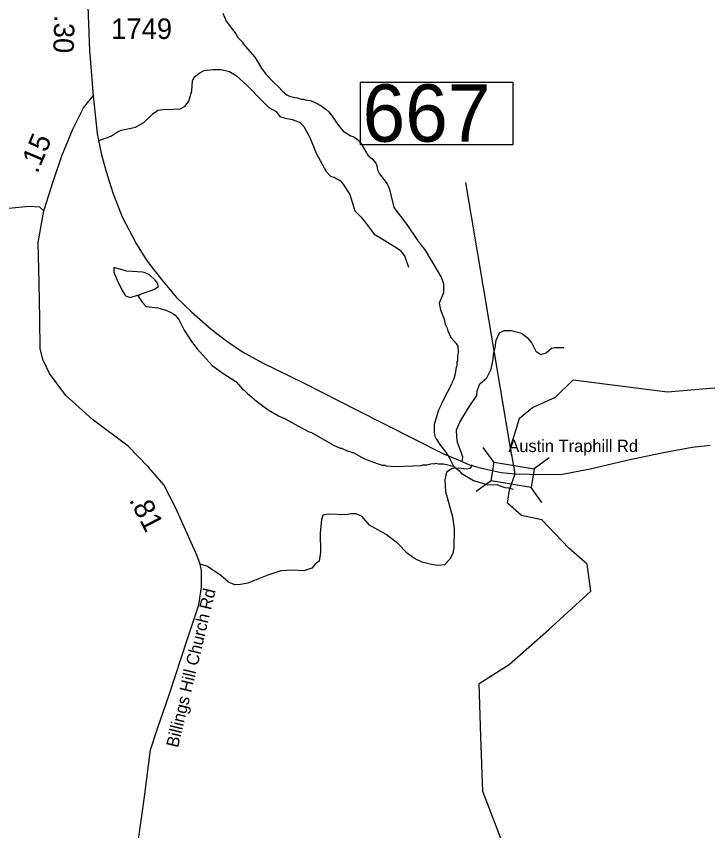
# Model space of a CAD drawing. Extents: x 1248224 to 1454986, y 825081 to 985870.
# Drawn here: x 1403744 to 1407965, y 944613 to 949582 of the extents above; entities that cross this region are included whole.
import ezdxf

# ---------------------------------------------------------------- set-up
doc = ezdxf.new("R2010")
doc.units = 0
for name, color, linetype in [('Exist Hydrographic Creek Single Shore', 7, 'Continuous'), ('Exist Hydrographic Misc Water Feature', 7, 'Continuous'), ('Exist Road Non-System Type 51', 7, 'Continuous'), ('Exist Road Secondary Mileage Hundredths English Label', 7, 'Continuous'), ('Exist Road Secondary Structure Standard Bridge CELL', 7, 'Continuous'), ('Exist Road Secondary Structure Standard Bridge Number Label', 7, 'Continuous'), ('Exist Road Secondary Type 41 Attributed', 7, 'Continuous'), ('Exist Road Secondary Type 51 Attributed', 7, 'Continuous'), ('Exist Road Secondary Type 51 Label', 7, 'Continuous'), ('Exist Road Secondary Type 51 Number Label', 7, 'Continuous')]:
    doc.layers.add(name, color=color, linetype=linetype)

msp = doc.modelspace()

# ---------------------------------------------------------------- linework, layer by layer
at = {"layer": 'Exist Hydrographic Creek Single Shore'}
for points in [[(1406789.6, 946791.7), (1406760.5, 946954.4), (1406795.9, 947060.6), (1406816.6, 947131), (1406895.7, 947194.7), (1407036.2, 947258.5), (1407143.8, 947363.9), (1407719.9, 947290.6), (1408220.6, 947334.7), (1408511.2, 947526.8), (1408664.8, 947724.3), (1408847.4, 947885.9), (1408792.6, 947977.4), (1408745.1, 948087.1), (1408706.7, 948203.2), (1408774.7, 948267.5), (1408825.5, 948273.7)], [(1407181.7, 946281.3), (1407116.9, 946337.4), (1406951.6, 946511), (1406827.3, 946536.2), (1406743.2, 946612.3), (1406755, 946693.3), (1406789.6, 946791.7)], [(1407553.9, 943488), (1407549.9, 943508.7), (1407377.9, 943663.1), (1406720.6, 944518.6), (1406591.9, 944852.8), (1406580.4, 945188.2)]]:
    msp.add_lwpolyline(points, dxfattribs=at)
at = {"layer": 'Exist Hydrographic Misc Water Feature'}
for points in [[(1405004.3, 949601.2), (1405025.1, 949552.7), (1405083.2, 949475.2), (1405096.7, 949452.8), (1405126, 949422.1), (1405127.8, 949416), (1405199.8, 949332.3), (1405240.2, 949265.2), (1405267.3, 949228.6), (1405314.1, 949179.4), (1405345.5, 949152.6), (1405368.9, 949126), (1405396.3, 949103.3), (1405412.1, 949094.9), (1405443.9, 949086.1), (1405459.9, 949085.7), (1405483.7, 949077.2), (1405499.7, 949076.8), (1405507.6, 949072.6), (1405539.5, 949067.7), (1405571.2, 949054.9), (1405604.7, 949036.2), (1405634.2, 949015.4), (1405651.8, 948999), (1405673.2, 948972.4), (1405700.1, 948929.7), (1405739, 948880.7), (1405786.4, 948853.6), (1405804.2, 948847.1), (1405827.8, 948830.5), (1405847.3, 948808.1), (1405889.5, 948734.9), (1405917, 948712.3), (1405938.3, 948685.7), (1405945.9, 948669.5), (1405949.4, 948645.4), (1405960.8, 948621.1), (1406007.3, 948560), (1406022.5, 948527.6), (1406047.8, 948415), (1406127.4, 948313), (1406194.9, 948213.3), (1406212.5, 948194.8), (1406214.3, 948188.8), (1406235.7, 948162.2), (1406337.6, 947991.6), (1406352.6, 947951.2), (1406351.3, 947895.3), (1406325.7, 947831.9), (1406332.8, 947791.7), (1406355.4, 947735.2), (1406362.7, 947703), (1406374, 947678.7), (1406377.7, 947662.6), (1406396.7, 947622.1), (1406429.8, 947585.3), (1406439.4, 947569), (1406442.4, 947528.9), (1406438.1, 947513), (1406437.3, 947481.1), (1406433.1, 947473.2), (1406432.6, 947449.2), (1406428.4, 947441.3), (1406423.4, 947401.4), (1406414.6, 947369.6), (1406402, 947345.9), (1406401.8, 947337.9), (1406343.2, 947227.4), (1406338.8, 947211.5), (1406322.1, 947179.9), (1406295.9, 947092.6), (1406294.8, 947044.6), (1406300.1, 947020.4), (1406307.8, 947004.2), (1406328.9, 946969.8)], [(1404483.8, 947881.2), (1404492.7, 947881.6), (1404502.8, 947887.4), (1404583.5, 947915.4), (1404612, 947934.7), (1404606.5, 947954.8), (1404590.9, 947973.2), (1404557.7, 948004), (1404529.9, 948016.8), (1404514, 948021.2), (1404418.1, 948027.5), (1404339.5, 948049.5), (1404340, 948021.5), (1404358.9, 947973), (1404389.3, 947908.3), (1404406.8, 947883.8), (1404414.6, 947875.6), (1404438.3, 947867), (1404483.8, 947881.2)], [(1404483.8, 947881.2), (1404511.7, 947837.2), (1404537, 947812.5), (1404608.8, 947802.8), (1404656.5, 947789.6), (1404690.1, 947774.7), (1404713.7, 947758.1), (1404735.1, 947731.6), (1404767.6, 947666.7), (1404813.9, 947597.6), (1404848.8, 947552.7), (1404940.4, 947452.5), (1405011.2, 947400.7), (1405084.1, 947354.8), (1405128.9, 947303.7), (1405134.8, 947301.5), (1405152.3, 947283.1), (1405211.2, 947233.7), (1405281.9, 947181.9), (1405345, 947144.3), (1405384.7, 947127.2), (1405463.6, 947083.4), (1405532.7, 947047.6), (1405546.7, 947043.3), (1405680.8, 946965.9), (1405720.3, 946946.9), (1405728.3, 946946.7), (1405767.9, 946929.7), (1405775.9, 946929.5), (1405791.7, 946921.1), (1405799.7, 946920.9), (1405870.7, 946883.1), (1405946.1, 946853.3), (1405977.9, 946844.5), (1405993.9, 946844.1), (1406001.8, 946839.9), (1406057.6, 946836.5), (1406217.9, 946842.4), (1406226, 946846.2), (1406250, 946845.7), (1406282.1, 946852.9), (1406298.1, 946852.5), (1406306.2, 946856.3), (1406322.1, 946851.9), (1406352.1, 946851.1), (1406412.2, 946836.7)], [(1406328.9, 946969.8), (1406371.6, 946914.6), (1406390.9, 946882.1), (1406412.2, 946836.7)], [(1406412.2, 946836.7), (1406433.6, 946821.5), (1406446.4, 946810.6), (1406459.2, 946794.1), (1406536, 946750.2), (1406568.9, 946739.2), (1406623.7, 946722.8), (1406677.8, 946724.7), (1406701.5, 946716.1), (1406726.1, 946708.1), (1406749.8, 946704.5), (1406777.2, 946697.2)], [(1406580.4, 945188.2), (1406569.4, 945512.3), (1406753.5, 945627), (1406994.1, 945838.9), (1407251.8, 946074.8), (1407229.9, 946239.4), (1407181.7, 946281.3)]]:
    msp.add_lwpolyline(points, dxfattribs=at)
at = {"layer": 'Exist Road Non-System Type 51'}
for points in [[(1404246.5, 948824.3), (1404300.7, 948842), (1404324.6, 948852.1), (1404361.2, 948877.3), (1404383.9, 948887.4), (1404435.6, 948897.5), (1404470.9, 948906.4), (1404522.6, 948934.1), (1404576.8, 948987.1), (1404607, 949009.8), (1404639.8, 949013.6), (1404700.3, 949016.1), (1404744.4, 949018.6), (1404774.7, 949033.8), (1404797.4, 949064.1), (1404816.3, 949127.1), (1404820.1, 949189), (1404828.9, 949211.7), (1404860.4, 949235.6), (1404890.7, 949250.8), (1404944.9, 949258.4), (1404995.3, 949258.4), (1405045.8, 949244.5), (1405087.4, 949219.2), (1405151.7, 949161.2), (1405246.2, 949064.1), (1405284.7, 949025), (1405331.3, 949001.1), (1405352.7, 948970.8), (1405385.5, 948960.7), (1405428.4, 948951.9), (1405472.5, 948935.5), (1405500.2, 948910.2), (1405535.5, 948843.4), (1405574.6, 948746.2), (1405635.1, 948635.2), (1405662.4, 948607), (1405682.6, 948600.6), (1405722.9, 948579.2), (1405741.8, 948554), (1405780.9, 948495.9), (1405811.2, 948396.3), (1405846.5, 948358.4), (1405880.5, 948318), (1405929.7, 948253.7), (1405967.5, 948229.7), (1406053.2, 948178), (1406086.8, 948156.2), (1406115.7, 948117), (1406138.4, 948051.4)], [(1406465.4, 946865), (1406470, 946892), (1406459.9, 946923.5), (1406437.2, 946982.8), (1406433.5, 947015.6), (1406430.9, 947059.8), (1406452.4, 947105.2), (1406505.3, 947193.5), (1406555.7, 947268), (1406558.3, 947297), (1406574.7, 947339.9), (1406616.3, 947376.5), (1406644, 947429.5), (1406655.2, 947487.9), (1406657.7, 947519.5), (1406667.8, 947562.4), (1406672.8, 947606.5), (1406694.3, 947650.7), (1406722, 947664.6), (1406766.1, 947665.8), (1406829.2, 947648.2), (1406863.2, 947622.9), (1406892.2, 947587.6), (1406916.1, 947539.7), (1406946.4, 947518.2), (1406979.2, 947528.3), (1407012, 947557.3), (1407032.1, 947561.1), (1407087.6, 947562.4)], [(1406526.5, 946845.3), (1406516.4, 946830.1), (1406512.6, 946822.6), (1406493.7, 946818.8), (1406440.7, 946825.1), (1406404.2, 946823.8), (1406370.1, 946801.1), (1406360.1, 946754.4), (1406365.1, 946682.5), (1406408, 946528.6), (1406416.8, 946455.4), (1406414.3, 946339.4), (1406409.2, 946305.3), (1406391.6, 946270), (1406357.5, 946235.9), (1406319.7, 946232.1), (1406279.4, 946237.2), (1406222.6, 946252.3), (1406176, 946275), (1406131.9, 946305.3), (1406072.6, 946365.8), (1406002, 946421.4), (1405899.9, 946478.1), (1405854.5, 946529.9), (1405819.2, 946547.5), (1405789, 946546.3), (1405754.9, 946541.2), (1405648.5, 946543.8), (1405614.4, 946538.7), (1405606.9, 946509.7), (1405598, 946431.5), (1405600.6, 946312.9), (1405593, 946257.4), (1405567.8, 946240.1), (1405548.9, 946214.9), (1405499.7, 946199.7), (1405432.9, 946202.2), (1405359.8, 946198.5), (1405279.1, 946173.2), (1405156.8, 946124), (1405112.7, 946115.2), (1405078.7, 946113.9), (1405039.6, 946129.1), (1404990.4, 946173.2), (1404906.5, 946227.5), (1404866.2, 946238.9)]]:
    msp.add_lwpolyline(points, dxfattribs=at)
at = {"layer": 'Exist Road Secondary Structure Standard Bridge CELL'}
for p, q in [((1406660.7, 946860.2), (1406594.6, 946952.1)), ((1406997.5, 946888.3), (1406905.6, 946822.2)), ((1406642.4, 946748.5), (1406550.5, 946682.4)), ((1406953, 946616.1), (1406887, 946708))]:
    msp.add_line(p, q, dxfattribs=at)
msp.add_lwpolyline([(1406887, 946708), (1406642.3, 946748), (1406661, 946862.3), (1406905.6, 946822.2)], close=True, dxfattribs=at)
at = {"layer": 'Exist Road Secondary Structure Standard Bridge Number Label'}
msp.add_line((1406768.5, 946900.8), (1406488.6, 948568.2), dxfattribs=at)
msp.add_lwpolyline([(1405845.5, 949181.3), (1406774.5, 949181.3), (1406774.5, 948797.2), (1405845.5, 948797.2)], close=True, dxfattribs=at)
at = {"layer": 'Exist Road Secondary Type 41 Attributed'}
msp.add_lwpolyline([(1403912, 948395.2), (1403886.6, 948417.2), (1403819.6, 948421.1), (1403698.8, 948409.3)], dxfattribs=at)
at = {"layer": 'Exist Road Secondary Type 51 Attributed'}
for points in [[(1403643.8, 950484.6), (1403716.9, 950423.3), (1403791.5, 950344.1), (1403815.3, 950307.3), (1403846.4, 950267.2), (1403951.8, 950166.1), (1404048.4, 950084.8), (1404096.7, 950027.7), (1404136.2, 949953), (1404160.4, 949880.5), (1404167, 949790.4), (1404177.9, 949698.1), (1404190.7, 949374.2), (1404212.7, 949097.3)], [(1403912, 948395.2), (1403971.3, 948579.7), (1404021.8, 948731.4), (1404089.8, 948894), (1404153.5, 949023.6), (1404212.7, 949097.3)], [(1404212.7, 949097.3), (1404236.9, 948867.6), (1404246.5, 948824.3), (1404263.3, 948738), (1404291.8, 948634.7), (1404333.5, 948505), (1404390.6, 948357.8), (1404478.1, 948191.7), (1404541.8, 948088.4), (1404629.6, 947976.3), (1404721.8, 947866.4), (1404813.4, 947779.6), (1404934.1, 947674.2), (1405028.6, 947599.4), (1405125.2, 947535.7), (1405245.9, 947467.6), (1405505, 947342.3), (1405816.1, 947182.9), (1406347.5, 946914.8), (1406465.4, 946865), (1406504.2, 946847.5), (1406576.5, 946827.1), (1406704.7, 946799.6), (1406789.6, 946791.7)], [(1404489.6, 944559.6), (1404526.1, 944820.8), (1404563.4, 945106.6), (1404603.8, 945230.9), (1404678.3, 945448.3), (1404786.9, 945777.7), (1404858.3, 945992.1), (1404873.8, 946099.2), (1404873.8, 946201.7), (1404866.2, 946238.9), (1404845.8, 946294.9), (1404718.6, 946580.7), (1404644.1, 946723.7), (1404550.9, 946832.4), (1404426.7, 946959.8), (1404209.9, 947122.6), (1404045.3, 947268.7), (1403946, 947402.3), (1403905.6, 947489.2), (1403890.1, 947554.5), (1403887, 947734.7), (1403883.9, 947955.3), (1403877.9, 948201.9), (1403912, 948395.2)], [(1406789.6, 946791.7), (1406958.5, 946786.4), (1407079.3, 946788.6), (1407257.1, 946823.8), (1407352, 946845.6), (1407472.3, 946874.3), (1407685.3, 946918.2), (1407869.7, 946953.4), (1407979.5, 946966.6)]]:
    msp.add_lwpolyline(points, dxfattribs=at)

# ---------------------------------------------------------------- texts
at = {"layer": 'Exist Road Secondary Mileage Hundredths English Label'}
for s, rotation, p in [('.30', 268.1949, (1403976.2, 949591.1)), ('.15', 67.2877, (1403872.3, 948618.2)), ('.81', 297.535, (1404429.6, 946632))]:
    msp.add_text(s, height=125, rotation=rotation, dxfattribs=at).set_placement(p)
at = {"layer": 'Exist Road Secondary Structure Standard Bridge Number Label'}
msp.add_text('667', height=350, dxfattribs=at).set_placement((1405858, 948817))
at = {"layer": 'Exist Road Secondary Type 51 Label'}
msp.add_text('Austin Traphill Rd', height=75, dxfattribs=at).set_placement((1406748.1, 946923.7))
msp.add_text('Billings Hill Church Rd', height=75, rotation=76.5106, dxfattribs=at).set_placement((1404730.7, 945116.1))
at = {"layer": 'Exist Road Secondary Type 51 Number Label'}
msp.add_text('1749', height=125, dxfattribs=at).set_placement((1404323, 949443.9))

doc.saveas('drawing.dxf')
